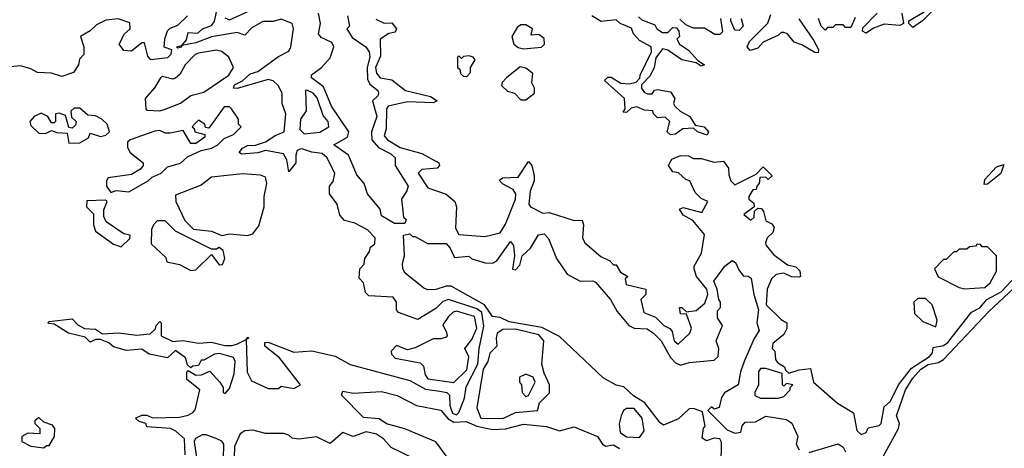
# Model space of a CAD drawing. Extents: x 2737310 to 2869991, y 870230 to 1012730.
# Tile 457 of 479: x 2816451 to 2820270, y 940289 to 941950. Entities that reach past the tile are written whole.
import ezdxf

# ---------------------------------------------------------------- set-up
doc = ezdxf.new("R2010")
doc.units = 0

msp = doc.modelspace()

# ---------------------------------------------------------------- linework, layer by layer
at = {"layer": '0CON02XD'}
for points in [[(2817102.5, 941965), (2817063, 941927), (2817034.1, 941915.9), (2817023.3, 941905), (2817012.5, 941875), (2817010, 941845), (2817040, 941835), (2817037.5, 941815), (2817025, 941802.5), (2816960, 941795), (2816948.3, 941808.3), (2816935, 941860), (2816925, 941860), (2816885, 941827.5), (2816855, 941830), (2816837.5, 941855), (2816857.5, 941895), (2816880, 941915), (2816878.3, 941938.3), (2816833, 941953), (2816785, 941948), (2816749.5, 941930.5), (2816725, 941906.7), (2816687.5, 941885), (2816700, 941845), (2816700, 941815), (2816683, 941797), (2816680, 941775), (2816660, 941745), (2816615, 941730), (2816575, 941743.3), (2816520, 941745), (2816495, 941760), (2816455, 941771.2), (2816415, 941767.5)], [(2817093.6, 940263.6), (2817090, 940325), (2817057.5, 940355), (2817036.1, 940366.1), (2816945, 940372.5), (2816940, 940385), (2816915, 940392.5), (2816900, 940405), (2816925, 940417.5), (2816945, 940417.5), (2816967, 940407), (2817070.7, 940409.3), (2817105, 940416.7), (2817123, 940427), (2817131.7, 940438.3), (2817150, 940515), (2817100, 940555), (2817100, 940585), (2817105, 940590), (2817135, 940572.5), (2817157, 940573), (2817188.3, 940588.3), (2817227.5, 940545), (2817240, 940525), (2817240, 940505), (2817248.3, 940501.7), (2817265, 940520), (2817283, 940577), (2817287.5, 940625), (2817280.7, 940640.7), (2817226.4, 940656.4), (2817207, 940653), (2817165, 940630), (2817155, 940630), (2817145, 940610), (2817123, 940607), (2817115, 940600), (2817101.7, 940611.7), (2817095, 940640), (2817055, 940667.5), (2817025, 940640), (2816953, 940653), (2816925, 940672.5), (2816865, 940667.5), (2816815, 940682.5), (2816797, 940697), (2816765, 940710), (2816745, 940710), (2816725, 940700), (2816705, 940720), (2816640, 940735), (2816585, 940770), (2816565, 940772.5), (2816560, 940775), (2816565, 940780), (2816655, 940790), (2816677, 940767), (2816703, 940753), (2816745, 940750), (2816773, 940733), (2816835, 940736.7), (2816905, 940726.7), (2816957, 940733), (2816978.3, 940751.7), (2816980, 940765), (2816995, 940780), (2817000, 940775), (2817000, 940725), (2817045, 940702.5), (2817085, 940706.2), (2817145, 940696.7), (2817195, 940700), (2817247, 940687), (2817275, 940686.7), (2817296.4, 940693.6), (2817330, 940710), (2817335, 940720), (2817340, 940715), (2817330, 940710), (2817333.6, 940583.6), (2817350.7, 940550.7), (2817415, 940520), (2817455, 940520), (2817465, 940530), (2817515, 940520), (2817540, 940535), (2817459.5, 940639.5), (2817402.5, 940685), (2817401.7, 940698.3), (2817415, 940700), (2817515, 940661.2), (2817585, 940666.7), (2817675, 940646.2), (2817733.6, 940613.6), (2817965, 940551.2), (2818025, 940517.5), (2818080.5, 940510.5), (2818107.5, 940505), (2818118.8, 940495), (2818120, 940455), (2818130, 940425), (2818145, 940418.8), (2818155, 940427.5), (2818176.8, 940483.2), (2818182.7, 940527.3), (2818228.8, 940615), (2818232.9, 940675), (2818251.7, 940761.7), (2818244.2, 940815), (2818225, 940828.9), (2818114.2, 940865.8), (2818092.7, 940857.3), (2818065, 940831.2), (2817995, 940787.5), (2817920, 940815), (2817912.5, 940825), (2817912.5, 940855), (2817900, 940875), (2817805, 940880), (2817793, 940893), (2817785, 940930), (2817768.3, 940948.3), (2817770, 940985), (2817787, 941003), (2817790, 941025), (2817808.3, 941051.7), (2817811.7, 941068.3), (2817828.3, 941081.7), (2817830, 941105), (2817800, 941135), (2817751.7, 941161.7), (2817711.7, 941171.7), (2817693, 941193), (2817682.5, 941235), (2817652.5, 941275), (2817652.5, 941305), (2817667.7, 941322.3), (2817673.6, 941353.6), (2817643.3, 941415), (2817625, 941431.2), (2817585, 941436), (2817545, 941450), (2817535, 941447.5), (2817527.5, 941442.5), (2817522.5, 941425), (2817522.5, 941395), (2817495, 941360), (2817487, 941407), (2817475, 941430), (2817405, 941443.3), (2817375, 941433.8), (2817311.7, 941428.3), (2817302.5, 941435), (2817315, 941452.5), (2817335, 941462.5), (2817366.4, 941463.6), (2817405, 941476.7), (2817445, 941502.5), (2817477.5, 941515), (2817483.8, 941585), (2817468.8, 941625), (2817468.8, 941665), (2817453.3, 941695), (2817435, 941713.3), (2817415, 941718), (2817295, 941683.3), (2817280, 941685), (2817285, 941697.5), (2817315, 941712.5), (2817345, 941740), (2817375, 941748.8), (2817455, 941807.5), (2817495, 941827.5), (2817503.3, 941845), (2817513.3, 941915), (2817507.5, 941935), (2817465, 941952.5), (2817435, 941942.5), (2817395, 941942.5), (2817351.7, 941918.3), (2817325, 941890), (2817295, 941900), (2817195, 941883.3), (2817135, 941860), (2817080, 941850), (2817075, 941842.5), (2817065, 941840), (2817060, 941845), (2817080, 941850), (2817098.3, 941871.7), (2817105, 941900), (2817141.7, 941898.3), (2817160, 941915), (2817195, 941927.5), (2817206.4, 941943.6), (2817215, 941980)], [(2817247, 941957), (2817265, 941950), (2817342.5, 941985)], [(2817945, 941160), (2817905, 941160), (2817855, 941190), (2817850, 941215), (2817800, 941275), (2817787.5, 941315), (2817759.3, 941349.3), (2817726.7, 941425), (2817670, 941465), (2817722.5, 941495), (2817727.5, 941515), (2817660.8, 941615), (2817630.3, 941690.3), (2817582.5, 941725), (2817583.6, 941736.4), (2817622.5, 941765), (2817655, 941802.5), (2817670, 941845), (2817661.7, 941861.7), (2817621.2, 941881.2), (2817610, 941895), (2817617.5, 941935), (2817610, 941975)], [(2817722.5, 941965), (2817730, 941925), (2817720, 941915), (2817740.7, 941880.7), (2817793.3, 941845), (2817806.2, 941825), (2817809.2, 941805), (2817799.4, 941765), (2817800, 941720), (2817809.5, 941699.5), (2817840, 941675), (2817842.5, 941665), (2817840, 941655), (2817820, 941635), (2817836.7, 941575), (2817816.2, 941515), (2817816.7, 941485), (2817843.3, 941455), (2817890.5, 941430.5), (2817907.5, 941415), (2817907.5, 941385), (2817957.5, 941305), (2817953.3, 941286.7), (2817932.5, 941255), (2817940, 941185), (2817950, 941175), (2817945, 941160)], [(2818851.7, 941961.7), (2818865, 941950), (2818915, 941930), (2818922.5, 941915), (2818945, 941900), (2818965, 941900), (2818985, 941920), (2818998.3, 941918.3), (2819007.5, 941905), (2819010, 941885), (2819000, 941875), (2819010, 941855), (2819045, 941832.5), (2819081.7, 941791.7), (2819107.5, 941775), (2819095, 941770), (2819075, 941782.5), (2819020, 941795), (2818965, 941832.5), (2818945, 941837.5), (2818918.3, 941801.7), (2818912.5, 941765), (2818897, 941733), (2818862.5, 941697.5), (2818862.5, 941685), (2818875, 941667.5), (2818887, 941663), (2818905, 941662.5), (2818913.6, 941676.4), (2818925, 941680), (2818975, 941670), (2818992.5, 941645), (2818987.5, 941625), (2818992.5, 941615), (2819012.5, 941595), (2819050, 941575), (2819071.7, 941541.7), (2819106.7, 941535), (2819122.5, 941515), (2819117.5, 941502.5), (2819080, 941515), (2819065, 941530), (2819023.6, 941526.4), (2818995, 941506.7), (2818975, 941503.3), (2818963.3, 941515), (2818972.5, 941555), (2818955, 941572.5), (2818925, 941570), (2818910, 941585), (2818907, 941597), (2818875, 941600), (2818845, 941612.5), (2818823, 941607), (2818805, 941590), (2818791.7, 941591.7), (2818800, 941605), (2818797.5, 941645), (2818720, 941715), (2818733, 941727), (2818745, 941727.5), (2818783.6, 941703.6), (2818815, 941701.2), (2818842.5, 941707.5), (2818857, 941723), (2818857.5, 941735), (2818902.5, 941825), (2818900, 941845), (2818855, 941870), (2818832.5, 941895), (2818825, 941917.5), (2818780, 941935), (2818765, 941950), (2818707, 941943), (2818670, 941965)], [(2819473, 941953), (2819530.7, 941870.7), (2819550, 941835), (2819548.3, 941821.7), (2819535, 941822.5), (2819485, 941852.5), (2819455, 941862.5), (2819430, 941895), (2819415, 941900), (2819405, 941900), (2819395, 941890), (2819335, 941862.5), (2819315, 941840), (2819285, 941830), (2819272.5, 941845), (2819282.5, 941865), (2819353, 941937), (2819365, 941970)], [(2819872.5, 941975), (2819880, 941935), (2819865, 941927.5), (2819805, 941932.5), (2819763.3, 941916.7), (2819735, 941897.5), (2819720, 941905), (2819721.7, 941918.3), (2819777.5, 941975)], [(2819993.8, 941986.2), (2819952.5, 941945), (2819915, 941920), (2819900, 941935), (2819900, 941945), (2819959.3, 941980.7)], [(2817832.3, 941952.3), (2817865, 941936.7), (2817895, 941937.5), (2817912.5, 941915), (2817908.3, 941901.7), (2817883, 941897), (2817850, 941875), (2817850.7, 941809.3), (2817831.2, 941765), (2817835, 941742.5), (2817850, 941725), (2817895, 941716.7), (2817947.5, 941675), (2818045, 941652.5), (2818070, 941635), (2818055, 941627.5), (2817955, 941631.2), (2817880, 941615), (2817873.8, 941605), (2817873, 941527), (2817865, 941500), (2817877.5, 941485), (2817927.5, 941455), (2818011.7, 941431.7), (2818077.5, 941395), (2818080, 941385), (2818070, 941375), (2818010.7, 941369.3), (2817997.5, 941355), (2818035, 941298.8), (2818105, 941273.3), (2818138.8, 941245), (2818146.2, 941225), (2818142.3, 941142.3), (2818155, 941117.5), (2818255, 941110), (2818315, 941123.3), (2818335, 941157.5), (2818373.8, 941255), (2818376.2, 941275), (2818365, 941292.5), (2818323.9, 941313.9), (2818311.7, 941328.3), (2818325, 941337.5), (2818385, 941340), (2818425, 941400), (2818437.5, 941385), (2818446.7, 941345)], [(2818405, 941836.7), (2818475, 941843.3), (2818486.7, 941855), (2818485, 941877.5), (2818465, 941892.5), (2818435, 941890), (2818440, 941915), (2818415, 941930), (2818395, 941930), (2818380.7, 941919.3), (2818360, 941885), (2818367.5, 941855), (2818385, 941842.5), (2818405, 941836.7)], [(2819170, 941955), (2819177, 941903), (2819167, 941893), (2819147, 941893), (2819107.5, 941917.5), (2819065, 941917.5), (2819035, 941930), (2819011.7, 941951.7)], [(2819250, 941955), (2819257.5, 941925), (2819241.7, 941908.3), (2819225, 941910), (2819210, 941945), (2819210, 941955)], [(2819691.7, 941958.3), (2819675, 941920), (2819655, 941920), (2819645, 941930), (2819615, 941930), (2819605, 941920), (2819585, 941920), (2819575, 941910), (2819560, 941925), (2819550, 941955)], [(2816995, 941596.7), (2817015, 941603.3), (2817075, 941626.7), (2817115, 941656.7), (2817165, 941668.8), (2817262.5, 941735), (2817280, 941765), (2817262.5, 941805), (2817235, 941826.7), (2817215, 941832.5), (2817145, 941820), (2817132.5, 941815), (2817092.5, 941775), (2817073, 941737), (2817056.1, 941723.9), (2817045, 941720), (2817005, 941730), (2816997.5, 941725), (2816974.1, 941685.9), (2816937.5, 941645), (2816940, 941605), (2816945, 941600), (2816995, 941596.7)], [(2818185, 941730), (2818200, 941745), (2818200, 941765), (2818217.5, 941795), (2818210, 941805), (2818195, 941810), (2818172.5, 941807.5), (2818165, 941800), (2818155, 941810), (2818150, 941805), (2818150, 941765), (2818158.3, 941758.3), (2818161.7, 941741.7), (2818171.7, 941731.7), (2818185, 941730)], [(2818415, 941640), (2818447.5, 941665), (2818447.5, 941685), (2818437.5, 941705), (2818441.7, 941741.7), (2818415, 941762.5), (2818392.5, 941767.5), (2818340, 941725), (2818323, 941707), (2818320, 941695), (2818343, 941673), (2818370, 941665), (2818395, 941640), (2818415, 941640)], [(2817555, 941507.5), (2817615, 941513.8), (2817650, 941535), (2817647.5, 941555), (2817628.3, 941578.3), (2817605, 941647.5), (2817590, 941665), (2817565, 941677.5), (2817560, 941675), (2817563, 941597), (2817540, 941565), (2817537.5, 941525), (2817555, 941507.5)], [(2816641.7, 941471.7), (2816685, 941472.5), (2816718.3, 941491.7), (2816725, 941510), (2816765, 941497.5), (2816785, 941502.5), (2816800, 941515), (2816790, 941545), (2816770, 941565), (2816745, 941577.5), (2816715, 941580), (2816685, 941607.5), (2816663, 941607), (2816650, 941595), (2816651.7, 941571.7), (2816670, 941555), (2816668.3, 941541.7), (2816655, 941530), (2816641.7, 941531.7), (2816628.3, 941578.3), (2816605, 941587.5), (2816590, 941585), (2816590, 941555), (2816585, 941550), (2816575, 941550), (2816560, 941575), (2816535, 941588), (2816507.5, 941575), (2816490, 941555), (2816495, 941540), (2816525, 941510), (2816551.7, 941508.3), (2816575, 941520), (2816595, 941512.5), (2816635, 941510), (2816641.7, 941471.7)], [(2816805, 941280), (2816825, 941287.5), (2816875, 941283.3), (2816950, 941325), (2816965, 941340), (2817000, 941355), (2817025, 941380), (2817075, 941393.3), (2817101.7, 941418.3), (2817155, 941442.5), (2817195, 941452.5), (2817220, 941465), (2817245, 941490), (2817280, 941505), (2817310, 941535), (2817300, 941545), (2817300, 941565), (2817272.5, 941605), (2817265, 941612.5), (2817245, 941612.5), (2817185, 941530), (2817171.7, 941531.7), (2817170, 941545), (2817145, 941560), (2817131.7, 941548.3), (2817120, 941535), (2817128.3, 941528.3), (2817130, 941515), (2817170, 941505), (2817170, 941495), (2817135, 941470), (2817115, 941470), (2817085, 941520), (2817035, 941510), (2817015, 941510), (2816995, 941520), (2816975, 941517.5), (2816880, 941485), (2816870, 941475), (2816870, 941455), (2816880, 941435), (2816930, 941395), (2816930, 941385), (2816919.3, 941370.7), (2816885, 941350), (2816795, 941337.5), (2816787.5, 941325), (2816787.5, 941305), (2816805, 941280)], [(2818446.7, 941345), (2818446.7, 941325), (2818431.2, 941285), (2818426.7, 941235), (2818432.5, 941225), (2818480.7, 941200.7), (2818505, 941202.5), (2818601.7, 941171.7), (2818632.5, 941172.5), (2818638.8, 941155), (2818633.9, 941103.9), (2818643.3, 941085), (2818705, 941032.5), (2818740, 941015), (2818755, 941000), (2818765, 941000), (2818781.7, 940971.7), (2818810, 940955), (2818800, 940945), (2818803.6, 940923.6), (2818880, 940905), (2818880, 940885), (2818860, 940865), (2818872.5, 940815), (2818917, 940797), (2818950, 940765), (2818973, 940753), (2818981.7, 940741.7), (2818990, 940705), (2819005, 940692.5), (2819050, 940735), (2819056.7, 940755), (2819038.3, 940808.3), (2819015, 940810), (2819010, 940835), (2819020, 940835), (2819038.3, 940818.3), (2819075, 940823.3), (2819108.8, 940851.2), (2819120, 940885), (2819116.2, 940905), (2819076.7, 940955), (2819067.5, 940985), (2819067.5, 940995), (2819096.2, 941045), (2819107, 941117), (2819061.7, 941171.7), (2819025, 941192.5), (2819010, 941215), (2819025, 941222.5), (2819097, 941203), (2819120, 941245), (2819095, 941257.5), (2819070.7, 941280.7), (2819050, 941325), (2819035, 941330), (2819007, 941357), (2818985, 941360), (2818967.5, 941385), (2818980.7, 941409.3), (2819015, 941423.3), (2819045, 941422.5), (2819065, 941412.5), (2819095, 941412.5), (2819145, 941397.5), (2819181.7, 941401.7), (2819200, 941375), (2819201.7, 941348.3), (2819210, 941325), (2819225, 941310), (2819308.3, 941351.7), (2819335, 941380), (2819370, 941345), (2819355, 941330), (2819345, 941340), (2819321.7, 941338.3), (2819320, 941315), (2819310, 941305), (2819308.3, 941291.7), (2819295, 941290), (2819280, 941265), (2819280, 941255), (2819298.3, 941238.3), (2819300, 941225), (2819260, 941195), (2819287, 941173), (2819300, 941185), (2819301.7, 941208.3), (2819315, 941220), (2819328.3, 941218.3), (2819337, 941207), (2819345, 941170), (2819369.3, 941159.3), (2819377.5, 941145), (2819372.5, 941125), (2819350, 941105), (2819343.8, 941085), (2819346.7, 941075), (2819375, 941040), (2819429.3, 940999.3), (2819461.7, 940991.7), (2819477, 940977), (2819480, 940955), (2819475, 940952.5), (2819445, 940953.3), (2819415, 940967.5), (2819385, 940962.5), (2819367.5, 940945), (2819350, 940905), (2819346.7, 940845), (2819405, 940787.5), (2819427.5, 940775), (2819426.4, 940753.6), (2819415, 940730), (2819372.5, 940695), (2819370, 940675), (2819380, 940665), (2819383, 940633), (2819390.7, 940620.7), (2819417.5, 940605), (2819421.7, 940591.7), (2819435, 940580), (2819475, 940593.3), (2819518.3, 940598.3), (2819530, 940545), (2819623.9, 940463.9), (2819686.1, 940426.1), (2819698.3, 940358.3), (2819715, 940342.5)], [(2820191.7, 941311.7), (2820195, 941330), (2820240.7, 941379.3), (2820268.3, 941388.3), (2820256.4, 941353.6), (2820205, 941312.5), (2820191.7, 941311.7)], [(2817335, 941113.3), (2817355, 941120), (2817379.3, 941150.7), (2817400, 941225), (2817400, 941265), (2817410, 941315), (2817405, 941340), (2817385, 941347.5), (2817315, 941352.5), (2817195, 941340), (2817155, 941308.8), (2817055, 941270), (2817056.7, 941245), (2817091.7, 941171.7), (2817125, 941137.5), (2817195, 941130), (2817235, 941113.3), (2817265, 941120), (2817335, 941113.3)], [(2816845, 941070), (2816878.3, 941101.7), (2816880, 941115), (2816855, 941120), (2816786.4, 941166.4), (2816777, 941187), (2816777, 941213), (2816790, 941245), (2816785, 941250), (2816711.7, 941248.3), (2816710, 941225), (2816737, 941197), (2816737.5, 941155), (2816745, 941130), (2816815, 941080), (2816845, 941070)], [(2817115, 940977.5), (2817135, 940980), (2817195, 941040), (2817225, 941000), (2817238.3, 941001.7), (2817247.5, 941025), (2817240, 941055), (2817225, 941067.5), (2817215, 941060), (2817195, 941060), (2817055, 941130), (2817015, 941170), (2816985, 941170), (2816970, 941155), (2816963, 941137), (2816961.7, 941081.7), (2817018.3, 941028.3), (2817021.7, 941011.7), (2817071.7, 941001.7), (2817115, 940977.5)], [(2819172.5, 940225), (2819173, 940313), (2819167.5, 940325), (2819145, 940327.5), (2819115, 940317.5), (2819098.3, 940328.3), (2819103.6, 940366.4), (2819110, 940375), (2819100, 940430), (2819065, 940443.3), (2819048.3, 940441.7), (2819007, 940403), (2818948.3, 940378.3), (2818935, 940387.5), (2818876.7, 940465), (2818832.7, 940492.7), (2818795, 940526.7), (2818765, 940533.3), (2818715, 940562.5), (2818545, 940722.5), (2818477, 940757), (2818349.4, 940779.4), (2818315, 940796.2), (2818285, 940800), (2818254.2, 940844.2), (2818125, 940916.7), (2818105, 940917.5), (2818065, 940903.8), (2818035, 940903.3), (2818019.3, 940909.3), (2817947, 940967), (2817937.5, 940985), (2817936.7, 941005), (2817943.3, 941035), (2817940, 941115), (2817965, 941120), (2817975, 941110), (2817985, 941110), (2818033, 941083), (2818105, 941082.5), (2818121.2, 941065), (2818138.3, 941028.3), (2818193, 941033), (2818205, 941023.3), (2818257, 941007), (2818285, 941006.7), (2818302.5, 941015), (2818355, 941090), (2818366.7, 941075), (2818370, 941035), (2818362.5, 940982.5), (2818375, 940980), (2818391.7, 940998.3), (2818400, 941035), (2818432.5, 941065), (2818463.6, 941116.4), (2818485, 941120), (2818502.5, 941102.5), (2818533.9, 941023.9), (2818575, 940963.8), (2818625, 940936.7), (2818675, 940937.5), (2818685, 940932.5), (2818743.3, 940865), (2818769.3, 940819.3), (2818813.8, 940765), (2818835, 940754), (2818885, 940751.2), (2818910, 940735), (2818938.8, 940705), (2818975, 940641.2), (2818995, 940620), (2819015, 940611.2), (2819048.3, 940621.7), (2819145, 940630), (2819160, 940645), (2819162.5, 940675), (2819152.5, 940705), (2819177.5, 940765), (2819157.5, 940795), (2819158.3, 940821.7), (2819170, 940835), (2819170, 940855), (2819162.5, 940865), (2819156.2, 940905), (2819143.8, 940936.2), (2819185.8, 940994.2), (2819215, 941016.7), (2819228.3, 941008.3), (2819240.8, 940980.8), (2819257.5, 940957.5), (2819276.4, 940956.4), (2819288.8, 940948.8), (2819298.8, 940885), (2819317.5, 940825), (2819310, 940775), (2819320, 940745), (2819298.8, 940711.2), (2819262, 940625), (2819246.7, 940585), (2819237.5, 940535), (2819185.7, 940504.3), (2819173.8, 940485), (2819165, 940447.5), (2819145, 940440), (2819135, 940450), (2819120, 940435), (2819195, 940360.8), (2819225, 940348), (2819248.8, 940351.2), (2819254.1, 940375.9), (2819265, 940390), (2819305, 940391.2), (2819345, 940413.3), (2819425, 940400), (2819446.1, 940386.1), (2819470, 940335), (2819462.5, 940305), (2819475, 940282.5)], [(2819798.6, 940255), (2819860, 940365), (2819864, 940385), (2819852, 940415), (2819887.5, 940515), (2819915, 940561.2), (2819946, 940595), (2819975, 940613.1), (2820015, 940621.2), (2820035, 940632.7), (2820210.4, 940819.6), (2820479.8, 941070.2)], [(2820115, 940906.7), (2820195, 940912.5), (2820215, 940930), (2820240, 940975), (2820240, 941035), (2820205, 941070), (2820185, 941070), (2820178.3, 941078.3), (2820165, 941080), (2820158.3, 941071.7), (2820135, 941070), (2820125, 941060), (2820095, 941060), (2820085, 941050), (2820075, 941050), (2820045, 941020), (2820035, 941020), (2820000, 940985), (2820013.6, 940953.6), (2820095, 940912.5), (2820115, 940906.7)], [(2819715, 940342.5), (2819735, 940350), (2819741.7, 940368.3), (2819785, 940377.5), (2819792.5, 940385), (2819805, 940450), (2819828.8, 940471.2), (2819860, 940535), (2819910.3, 940599.7), (2819980, 940645), (2819991.7, 940658.3), (2819995, 940680), (2820035, 940686.7), (2820051.7, 940698.3), (2820143.6, 940816.4), (2820175, 940833.3), (2820202.5, 940865), (2820258.8, 940895), (2820358.3, 941001.7)], [(2820005, 940760), (2820010, 940785), (2819990, 940845), (2819965, 940870), (2819935, 940870), (2819920, 940855), (2819921.7, 940811.7), (2819955, 940780), (2820005, 940760)], [(2818135, 940543.3), (2818185, 940592.5), (2818193, 940643), (2818177.5, 940675), (2818205, 940710), (2818223.8, 940755), (2818215, 940800), (2818145, 940820), (2818133, 940817), (2818115, 940800), (2818093, 940767), (2818107, 940737), (2818110, 940725), (2818105, 940720), (2818085, 940712.5), (2818055, 940712.5), (2817985, 940677.5), (2817955, 940670), (2817913, 940687), (2817892.5, 940665), (2817893, 940653), (2817908.3, 940638.3), (2818005, 940620), (2818017, 940607), (2818023.6, 940573.6), (2818035, 940557.5), (2818135, 940543.3)], [(2818325, 940404), (2818375, 940428), (2818460, 940435), (2818467.5, 940465), (2818505.9, 940504.1), (2818506.7, 940535), (2818485, 940580), (2818476.7, 940615), (2818483.8, 940705), (2818465, 940728), (2818375, 940750.8), (2818325, 940749.2), (2818303.8, 940735), (2818298.8, 940715), (2818302.5, 940685), (2818275, 940657.5), (2818266.7, 940625), (2818248.8, 940595), (2818224.2, 940445), (2818240, 940405), (2818325, 940404)], [(2819395, 940483.3), (2819415, 940490), (2819440, 940515), (2819440, 940525), (2819450, 940535), (2819425, 940540), (2819415, 940530), (2819410, 940535), (2819408.3, 940578.3), (2819345, 940597.5), (2819325, 940597.5), (2819317.5, 940585), (2819317.5, 940535), (2819302.5, 940505), (2819303, 940493), (2819325, 940483.3), (2819395, 940483.3)], [(2818415, 940490), (2818425, 940493.3), (2818450.8, 940545), (2818443.3, 940565), (2818415, 940576.7), (2818390, 940565), (2818390, 940545), (2818397.5, 940535), (2818400, 940505), (2818415, 940490)], [(2818110, 940255), (2818065, 940313.3), (2817945, 940363.8), (2817874.1, 940384.1), (2817845, 940403.3), (2817785, 940407.5), (2817700, 940495), (2817705, 940510), (2817745, 940502.5), (2817855, 940508.8), (2817915, 940493.8), (2817990, 940455), (2818085, 940436.7), (2818113.5, 940403.5), (2818135, 940389.4), (2818183, 940393), (2818224.2, 940374.2), (2818285, 940362), (2818335.9, 940364.1), (2818405, 940382.5), (2818495, 940373.3), (2818545, 940356.7), (2818601.7, 940371.7), (2818692.5, 940335), (2818712.5, 940305), (2818725, 940297.5), (2818755, 940302.5), (2818778, 940288)], [(2818855, 940330), (2818873, 940357), (2818865.9, 940405.9), (2818835, 940443.3), (2818805, 940443.3), (2818793.3, 940435), (2818783.8, 940415), (2818776.4, 940383.6), (2818780.5, 940350.5), (2818805, 940333.3), (2818855, 940330)], [(2816545, 940290), (2816555, 940300), (2816565, 940300), (2816586.7, 940335), (2816587.5, 940365), (2816578.3, 940378.3), (2816545, 940390), (2816525, 940407.5), (2816510, 940395), (2816510, 940385), (2816530, 940365), (2816530, 940345), (2816483, 940347), (2816460, 940335), (2816460, 940315), (2816495, 940297.5), (2816545, 940290)], [(2817985, 940246.7), (2817891.7, 940291.7), (2817862.5, 940325), (2817835, 940343.3), (2817795, 940352.5), (2817745, 940334), (2817705, 940350), (2817655, 940307.5), (2817603, 940333), (2817534, 940324), (2817507.5, 940327.5), (2817495, 940340), (2817476.1, 940346.1), (2817405, 940346.2), (2817355, 940359.2), (2817325, 940356), (2817306.7, 940345), (2817284.1, 940295.9), (2817283.6, 940253.6)], [(2817241.7, 940248.3), (2817243.3, 940305), (2817235, 940316.7), (2817215.8, 940325.8), (2817175, 940341.2), (2817159.3, 940340.7), (2817133.6, 940326.4), (2817127.5, 940315), (2817136.7, 940255)], [(2819513, 940273), (2819626.4, 940306.4), (2819645, 940293.3), (2819654, 940275)]]:
    msp.add_lwpolyline(points, dxfattribs=at)

doc.saveas('drawing.dxf')
